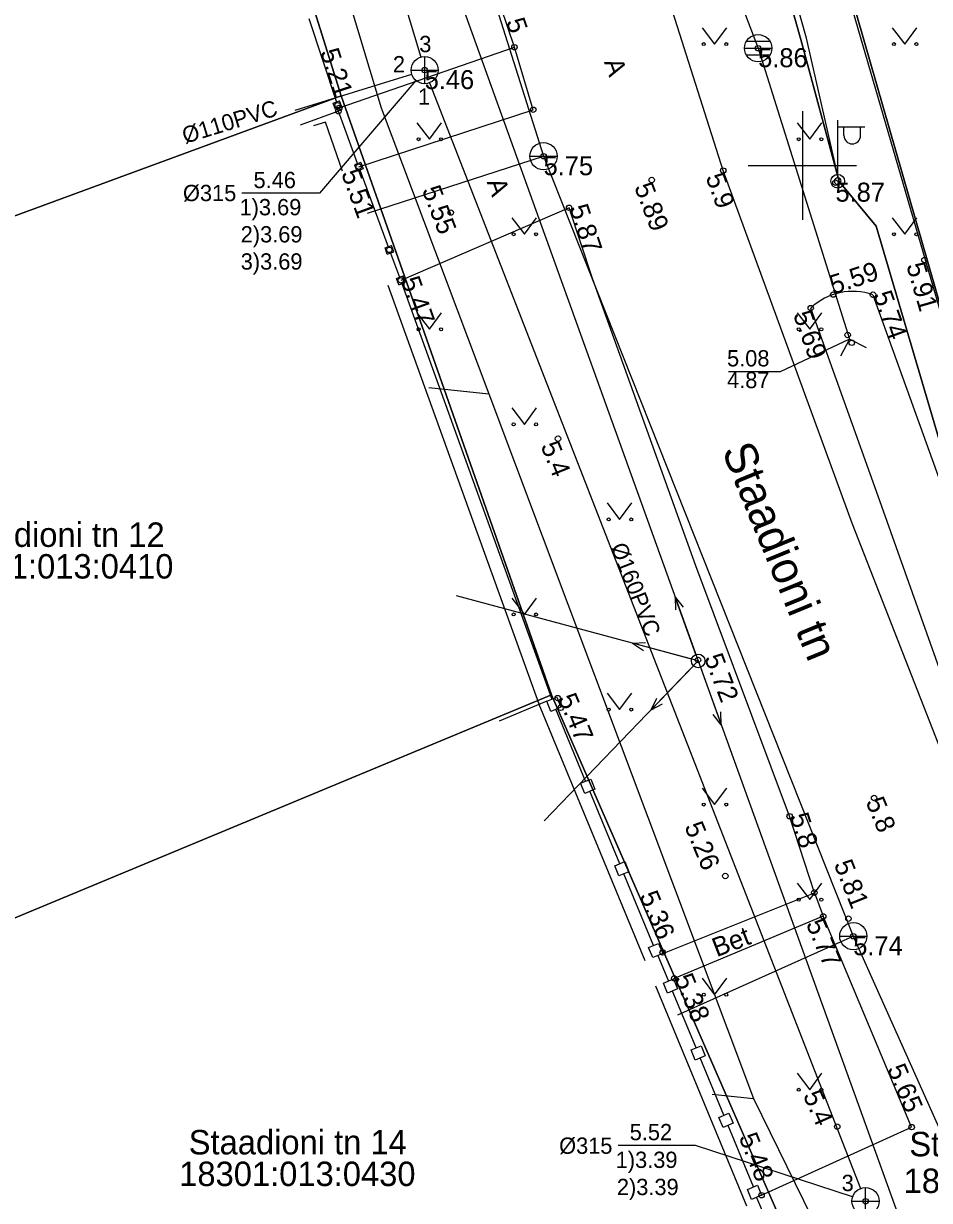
# Model space of a CAD drawing. Extents: x 473307 to 473719, y 6532843 to 6533381.
# Drawn here: x 473371.32 to 473404.68, y 6533111.89 to 6533155.23 of the extents above; entities that cross this region are included whole.
import ezdxf

# ---------------------------------------------------------------- set-up
doc = ezdxf.new("R2010")
doc.units = 0
for name, color, linetype in [('AED', 7, 'Continuous'), ('Default', 7, 'Continuous'), ('HALJASTUS', 7, 'Continuous'), ('KKAEV', 7, 'Continuous'), ('KKAEV_NR', 7, 'Continuous'), ('KORGUS', 7, 'Continuous'), ('KTRASS', 7, 'Continuous'), ('KTRASS_TEKST', 7, 'Continuous'), ('MPKAABEL', 7, 'Continuous'), ('MPOHULIIN', 7, 'Continuous'), ('PIIR', 7, 'Continuous'), ('POST', 7, 'Continuous'), ('SITRASS', 7, 'Continuous'), ('SKKAEV', 7, 'Continuous'), ('TEE', 7, 'Continuous'), ('TRUUP', 7, 'Continuous'), ('VEEKOGU', 7, 'Continuous'), ('VKAEV', 7, 'Continuous'), ('VORK', 7, 'Continuous'), ('VTRASS', 7, 'Continuous')]:
    doc.layers.add(name, color=color, linetype=linetype)

# ---------------------------------------------------------------- blocks, each defined once
blk = doc.blocks.new('KAKAEV')
at = {"layer": 'Default'}
for p, q in [((0, -1), (0, 1)), ((-1, 0), (1, 0))]:
    blk.add_line(p, q, dxfattribs=at)
blk.add_circle((0, 0), 1, dxfattribs=at)
blk = doc.blocks.new('VEKAEV')
at = {"layer": 'Default'}
blk.add_line((-1, 0), (1, 0), dxfattribs=at)
blk.add_circle((0, 0), 1, dxfattribs=at)
blk = doc.blocks.new('REKAEV')
at = {"layer": 'Default'}
for p, q in [((-1, 0), (1, 0)), ((0.86, 0.5), (-0.86, 0.5)), ((0.86, -0.5), (-0.86, -0.5))]:
    blk.add_line(p, q, dxfattribs=at)
blk.add_circle((0, 0), 1, dxfattribs=at)
blk = doc.blocks.new('PUPOST')
at = {"layer": 'Default'}
blk.add_circle((0, 0), 0.5, dxfattribs=at)
blk = doc.blocks.new('TORVAL')
at = {"layer": 'Default'}
blk.add_lwpolyline([(-1, -1), (0, 0), (-1, 1)], dxfattribs=at)
blk = doc.blocks.new('MPSUUN')
at = {"layer": 'Default'}
for p, q in [((0.5, 0), (5, 0)), ((5, 0), (4.097, -0.297)), ((5, 0), (4.098, 0.3))]:
    blk.add_line(p, q, dxfattribs=at)
blk = doc.blocks.new('VARPOS')
at = {"layer": 'Default'}
for p, q in [((-0.25, 0.25), (-0.25, -0.25)), ((-0.25, 0.25), (0.25, 0.25)), ((0.25, 0.25), (0.25, -0.25)), ((-0.25, -0.25), (0.25, -0.25))]:
    blk.add_line(p, q, dxfattribs=at)
blk = doc.blocks.new('MEPOST')
at = {"layer": 'Default'}
blk.add_circle((0, 0), 0.5, dxfattribs=at)
for start, end in [(0, 180), (180, 0)]:
    blk.add_arc((0, 0), 0.25, start, end, dxfattribs=at)
blk = doc.blocks.new('VAPOST')
at = {"layer": 'Default'}
for p, q in [((0, 0.5), (0, 4.5)), ((0, 4), (2, 4)), ((0.453, 3.358), (0.453, 4)), ((1.679, 3.358), (1.679, 4))]:
    blk.add_line(p, q, dxfattribs=at)
blk.add_arc((1.066, 3.358), 0.613, 180, 0, dxfattribs=at)
blk = doc.blocks.new('MURU')
at = {"layer": 'Default'}
for p, q in [((-0.927, 1.213), (0, 0)), ((0, 0), (0.891, 1.213))]:
    blk.add_line(p, q, dxfattribs=at)
for centre in [(-0.802, 0), (0.856, 0)]:
    blk.add_circle(centre, 0.11, dxfattribs=at)
blk = doc.blocks.new('VKORIS')
at = {"layer": 'Default'}
for p, q in [((0, 4), (0, -4)), ((-4, 0), (4, 0))]:
    blk.add_line(p, q, dxfattribs=at)

msp = doc.modelspace()

# ---------------------------------------------------------------- linework, layer by layer
at = {"layer": 'AED'}
for points in [[(473572.372, 6533059.989), (473562.796, 6533044.25), (473549.715, 6533022.819), (473547.153, 6533018.61), (473538.777, 6533017.059), (473515.614, 6533013.019), (473502.84, 6533010.765), (473486.499, 6533007.9), (473486.322, 6533008.043), (473484.734, 6533009.635), (473455.331, 6533045.745), (473429.609, 6533087.699), (473409.64, 6533128.98), (473398.626, 6533166.806)], [(473381.827, 6533155.417), (473382.842, 6533152.337)], [(473383.625, 6533150.072), (473382.92, 6533151.995), (473381.507, 6533151.48)], [(473383.711, 6533149.838), (473384.752, 6533147.009)], [(473384.836, 6533146.773), (473385.17, 6533145.886)], [(473385.258, 6533145.652), (473390.771, 6533130.345)], [(473390.956, 6533130.422), (473391.109, 6533130.052), (473390.739, 6533129.899), (473390.586, 6533130.269), (473390.956, 6533130.422)], [(473390.586, 6533130.269), (473388.837, 6533129.544)], [(473392.021, 6533127.326), (473390.924, 6533129.976)], [(473392.206, 6533127.403), (473392.359, 6533127.033), (473391.989, 6533126.88), (473391.836, 6533127.25), (473392.206, 6533127.403)], [(473393.279, 6533124.288), (473392.174, 6533126.957)], [(473393.464, 6533124.365), (473393.617, 6533123.995), (473393.247, 6533123.842), (473393.094, 6533124.212), (473393.464, 6533124.365)], [(473394.524, 6533121.28), (473393.432, 6533123.919)], [(473394.709, 6533121.356), (473394.862, 6533120.987), (473394.492, 6533120.834), (473394.339, 6533121.203), (473394.709, 6533121.356)], [(473394.677, 6533120.91), (473395.067, 6533119.97)], [(473395.251, 6533120.046), (473395.404, 6533119.677), (473395.035, 6533119.524), (473394.882, 6533119.893), (473395.251, 6533120.046)], [(473396.086, 6533117.508), (473395.22, 6533119.6)], [(473396.271, 6533117.584), (473396.424, 6533117.215), (473396.054, 6533117.062), (473395.901, 6533117.431), (473396.271, 6533117.584)], [(473397.114, 6533115.025), (473396.239, 6533117.138)], [(473397.299, 6533115.101), (473397.452, 6533114.732), (473397.082, 6533114.579), (473396.929, 6533114.948), (473397.299, 6533115.101)], [(473398.204, 6533112.393), (473397.267, 6533114.655)], [(473398.346, 6533112.452), (473398.499, 6533112.082), (473398.129, 6533111.929), (473397.976, 6533112.299), (473398.346, 6533112.452)], [(473398.314, 6533112.005), (473399.472, 6533109.256)]]:
    msp.add_lwpolyline(points, dxfattribs=at)
at = {"layer": 'HALJASTUS'}
for points in [[(473383.063, 6533149.788), (473382.439, 6533151.589), (473382.005, 6533151.459)], [(473384.732, 6533145.59), (473390.301, 6533130.176)], [(473394.215, 6533120.719), (473390.309, 6533130.154)], [(473397.957, 6533111.68), (473394.605, 6533119.779)]]:
    msp.add_lwpolyline(points, dxfattribs=at)
at = {"layer": 'KKAEV_NR'}
for points in [[(473385.769, 6533153.131), (473382.218, 6533148.986), (473379.366, 6533148.986)], [(473401.852, 6533112.018), (473396.069, 6533113.908), (473393.216, 6533113.908)]]:
    msp.add_lwpolyline(points, dxfattribs=at)
at = {"layer": 'KORGUS'}
for centre in [(473389.399, 6533154.356), (473398.373, 6533154.317), (473386.094, 6533153.511), (473382.885, 6533152.22), (473382.92, 6533151.995), (473382.951, 6533152.121), (473390.089, 6533152.052), (473390.472, 6533150.34), (473383.668, 6533149.955), (473397.087, 6533149.814), (473394.454, 6533149.465), (473401.22, 6533149.367), (473387.055, 6533148.264), (473391.414, 6533148.442), (473384.794, 6533146.891), (473404.494, 6533146.518), (473385.216, 6533145.77), (473401.136, 6533145.245), (473402.6, 6533145.241), (473400.309, 6533144.749), (473401.668, 6533143.756), (473401.82, 6533143.47), (473391.005, 6533139.94), (473396.159, 6533131.79), (473390.99, 6533130.389), (473391.1, 6533130.032), (473402.643, 6533126.708), (473399.531, 6533126.039), (473397.164, 6533123.839), (473400.443, 6533123.223), (473400.769, 6533122.355), (473401.698, 6533122.266), (473401.874, 6533121.619), (473394.857, 6533121.022), (473395.282, 6533120.07), (473401.283, 6533114.609), (473404.025, 6533114.592), (473398.499, 6533112.082), (473402.327, 6533111.863)]:
    msp.add_circle(centre, 0.1, dxfattribs=at)
at = {"layer": 'KTRASS'}
for p, q in [((473372.772, 6533198.006), (473385.95, 6533153.99)), ((473386.275, 6533153.045), (473402.145, 6533112.329))]:
    msp.add_line(p, q, dxfattribs=at)
msp.add_lwpolyline([(473381.32, 6533152.04), (473385.616, 6533153.364)], dxfattribs=at)
at = {"layer": 'MPKAABEL'}
for points in [[(473390.606, 6533185.72), (473391.18, 6533184.279), (473395.886, 6533169.008), (473399.947, 6533154.634), (473401.357, 6533149.404)], [(473481.096, 6533010.082), (473475.299, 6533017.476), (473469.705, 6533025.438), (473464.809, 6533033.306), (473458.878, 6533040.236), (473452.764, 6533048.342), (473452.582, 6533049.145), (473450.829, 6533050.743), (473441.685, 6533065.704), (473432.314, 6533080.211), (473428.426, 6533086.609), (473420.464, 6533103.751), (473416.16, 6533112.695), (473415.168, 6533114.011), (473413.395, 6533118.629), (473406.551, 6533134.777), (473402.712, 6533147.764), (473401.357, 6533149.404), (473399.947, 6533154.634), (473395.886, 6533169.008), (473391.18, 6533184.279)], [(473401.357, 6533149.404), (473400.149, 6533154.69), (473396.087, 6533169.067)], [(473401.357, 6533149.404), (473402.712, 6533147.764), (473406.551, 6533134.777), (473413.395, 6533118.629), (473415.168, 6533114.011)]]:
    msp.add_lwpolyline(points, dxfattribs=at)
at = {"layer": 'MPOHULIIN'}
for points in [[(473423.194, 6533272.897), (473391.791, 6533270.484), (473361.09, 6533267.919), (473364.229, 6533220.925), (473380.477, 6533175.317), (473396.165, 6533131.758), (473413.567, 6533083.532), (473430.968, 6533052.6), (473459.84, 6533016.944), (473493.252, 6532975.715), (473524.159, 6532957.128), (473561.498, 6532934.712), (473599.705, 6532914.54), (473648.184, 6532910.183)], [(473396.165, 6533131.758), (473387.27, 6533134.154)], [(473396.165, 6533131.758), (473390.494, 6533125.864)]]:
    msp.add_lwpolyline(points, dxfattribs=at)
at = {"layer": 'PIIR'}
for points in [[(473383.26, 6533220.83), (473372.23, 6533259.41), (473496.37, 6533266.79), (473499.84, 6533206.38), (473559.2, 6533209.37), (473561.43, 6533165.2), (473601.75, 6533167.04), (473607.56, 6533132.38), (473611.09, 6533109.85), (473618.6, 6533063.82), (473572.63, 6533056.43), (473548.5, 6533028.91), (473478.82, 6533017), (473455.33, 6533045.76), (473432.18, 6533083.36), (473429.59, 6533087.74), (473409.64, 6533129), (473385.1, 6533214.25), (473398.68, 6533216.8), (473398.11, 6533224.3)], [(473354.12, 6533141.93), (473346.69, 6533165.4), (473376.06, 6533174.78), (473383.02, 6533152.56)], [(473354.12, 6533141.93), (473383.02, 6533152.56), (473390.77, 6533130.51), (473362.64, 6533118.82)], [(473362.64, 6533118.82), (473390.77, 6533130.51), (473400.27, 6533108.71), (473372.12, 6533096.13)]]:
    msp.add_lwpolyline(points, close=True, dxfattribs=at)
for points in [[(473385.1, 6533214.25), (473409.64, 6533129), (473429.59, 6533087.74), (473432.18, 6533083.36), (473455.33, 6533045.76), (473478.82, 6533017)], [(473492.55, 6532977.62), (473473.12, 6532997.79), (473458.1, 6533015.44), (473444.45, 6533033.74), (473430.52, 6533052.35), (473416.35, 6533075.22), (473412.06, 6533083.41), (473400.27, 6533108.71), (473390.77, 6533130.51), (473383.02, 6533152.56), (473376.06, 6533174.78), (473369.76, 6533197.52)]]:
    msp.add_lwpolyline(points, dxfattribs=at)
at = {"layer": 'SITRASS'}
for p, q in [((473386.25, 6533141.82), (473388.46, 6533141.59)), ((473396.68, 6533115.81), (473398.2, 6533115.64))]:
    msp.add_line(p, q, dxfattribs=at)
msp.add_lwpolyline([(473373.611, 6533188.362), (473382.33, 6533159.31), (473384.49, 6533152.12), (473388.46, 6533141.59), (473398.2, 6533115.64), (473410.45, 6533090.654)], dxfattribs=at)
at = {"layer": 'TEE'}
for points in [[(473486.74, 6533007.668), (473486.486, 6533007.568), (473485.836, 6533006.833), (473483.72, 6533004.961), (473480.798, 6533008.092), (473475.573, 6533014.142), (473470.165, 6533020.489), (473464.659, 6533026.983), (473458.607, 6533034.554), (473452.151, 6533042.899), (473444.547, 6533053.352), (473438.634, 6533062.682), (473435.33, 6533068.051), (473426.278, 6533084.212), (473422.195, 6533091.615), (473414.542, 6533107.225), (473409.577, 6533117.788), (473405.358, 6533127.822), (473401.846, 6533136.79), (473397.087, 6533149.814), (473394.968, 6533156.469), (473393.12, 6533161.978)], [(473382.951, 6533152.121), (473389.399, 6533154.356), (473387.158, 6533160.995), (473380.735, 6533158.86)], [(473383.668, 6533149.955), (473390.089, 6533152.052), (473389.399, 6533154.356)], [(473400.443, 6533123.223), (473399.531, 6533126.039), (473396.08, 6533135.257), (473392.277, 6533145.838), (473391.414, 6533148.442), (473385.216, 6533145.77)], [(473394.862, 6533120.987), (473400.443, 6533123.223), (473400.769, 6533122.355), (473395.251, 6533120.046)], [(473398.499, 6533112.082), (473404.025, 6533114.592), (473400.769, 6533122.355)]]:
    msp.add_lwpolyline(points, dxfattribs=at)
at = {"layer": 'TRUUP'}
for points in [[(473396.825, 6533158.357), (473398.373, 6533154.317), (473401.733, 6533143.604)], [(473401.733, 6533143.604), (473399.18, 6533142.4), (473397.277, 6533142.4)]]:
    msp.add_lwpolyline(points, dxfattribs=at)
at = {"layer": 'VEEKOGU'}
for points in [[(473402.6, 6533145.241), (473405.051, 6533138.423), (473408.63, 6533128.571), (473412.37, 6533119.672), (473415.881, 6533111.58), (473424.05, 6533094.363), (473432.068, 6533080.056), (473438.112, 6533070.078), (473441.876, 6533064.003), (473447.577, 6533055.58), (473453.746, 6533046.091)], [(473452.326, 6533045.335), (473445.343, 6533054.161), (473439.616, 6533062.658), (473436.096, 6533068.575), (473429.941, 6533078.645), (473422.233, 6533093.292), (473413.911, 6533110.283), (473410.493, 6533118.237), (473406.183, 6533128.288), (473402.792, 6533137.828), (473400.309, 6533144.749)]]:
    msp.add_lwpolyline(points, dxfattribs=at)
msp.add_arc((473401.862, 6533143.097), 2.268, 71.0103, 133.2305, dxfattribs=at)
at = {"layer": 'VTRASS'}
for p, q in [((473383.985, 6533148.248), (473390.472, 6533150.34)), ((473395.412, 6533118.731), (473401.875, 6533121.622))]:
    msp.add_line(p, q, dxfattribs=at)
msp.add_lwpolyline([(473365.999, 6533272.186), (473364.518, 6533257.871), (473366.737, 6533240.392), (473372.861, 6533211.206), (473381.92, 6533180.915), (473385.845, 6533164.961), (473390.472, 6533150.34), (473401.875, 6533121.622), (473409.867, 6533103.775), (473420.281, 6533084.249), (473435.442, 6533057.262), (473447.562, 6533040.443), (473454.221, 6533030.196), (473471.046, 6533010.477), (473501.071, 6532979.442)], dxfattribs=at)

# ---------------------------------------------------------------- block references
at = {"layer": 'AED'}
for p, xscale, yscale, rotation in [((473382.885, 6533152.22), 0.5000000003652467, 0.5, 110.13020509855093), ((473383.668, 6533149.955), 0.4999999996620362, 0.49999999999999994, -69.87612331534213), ((473384.794, 6533146.891), 0.49999999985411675, 0.5000000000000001, 109.58368598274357), ((473385.216, 6533145.77), 0.500000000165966, 0.5000000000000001, 111.43694527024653)]:
    msp.add_blockref('VARPOS', p, dxfattribs=dict(at, xscale=xscale, yscale=yscale, rotation=rotation))
at = {"layer": 'HALJASTUS', "xscale": 0.5, "yscale": 0.5}
for p in [(473396.771, 6533154.467), (473403.771, 6533154.467), (473386.271, 6533150.967), (473400.271, 6533150.967), (473389.771, 6533147.467), (473403.771, 6533147.467), (473386.271, 6533143.967), (473400.271, 6533143.967), (473389.771, 6533140.467), (473393.271, 6533136.967), (473389.771, 6533133.467), (473393.271, 6533129.967), (473396.771, 6533126.467), (473400.271, 6533122.967), (473396.771, 6533119.467), (473400.271, 6533115.967)]:
    msp.add_blockref('MURU', p, dxfattribs=at)
at = {"layer": 'KKAEV', "xscale": 0.5, "yscale": 0.5}
for p in [(473386.094, 6533153.511), (473402.327, 6533111.863)]:
    msp.add_blockref('KAKAEV', p, dxfattribs=at)
at = {"layer": 'MPOHULIIN'}
for xscale, yscale, rotation in [(0.5000000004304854, 0.5, 109.79596465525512), (0.5000000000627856, 0.5, 164.92530492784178), (0.5000000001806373, 0.5000000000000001, -133.89270364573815), (0.500000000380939, 0.5, -70.15805567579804)]:
    msp.add_blockref('MPSUUN', (473396.165, 6533131.758), dxfattribs=dict(at, xscale=xscale, yscale=yscale, rotation=rotation))
at = {"layer": 'POST', "xscale": 0.5, "yscale": 0.5}
for name, p in [('VAPOST', (473401.305, 6533149.42)), ('MEPOST', (473401.305, 6533149.42)), ('PUPOST', (473396.165, 6533131.758))]:
    msp.add_blockref(name, p, dxfattribs=at)
at = {"layer": 'SKKAEV', "xscale": 0.5, "yscale": 0.5}
msp.add_blockref('REKAEV', (473398.373, 6533154.317), dxfattribs=at)
at = {"layer": 'TRUUP', "xscale": 0.5000000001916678, "yscale": 0.5, "rotation": 107.6944324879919}
msp.add_blockref('TORVAL', (473401.733, 6533143.604), dxfattribs=at)
at = {"layer": 'VKAEV', "xscale": 0.5, "yscale": 0.5}
for p in [(473390.472, 6533150.34), (473401.875, 6533121.622)]:
    msp.add_blockref('VEKAEV', p, dxfattribs=at)
at = {"layer": 'VORK', "xscale": 0.5, "yscale": 0.5}
msp.add_blockref('VKORIS', (473400, 6533150), dxfattribs=at)

# ---------------------------------------------------------------- texts
at = {"layer": 'KKAEV_NR'}
for s, p in [('3', (473385.895, 6533154.172)), ('2', (473384.924, 6533153.429)), ('1', (473385.85, 6533152.239)), ('5.46', (473379.792, 6533149.165)), ('%%c315', (473377.195, 6533148.686)), ('1)3.69', (473379.278, 6533148.165)), ('2)3.69', (473379.321, 6533147.165)), ('3)3.69', (473379.321, 6533146.165)), ('5.52', (473393.643, 6533114.108)), ('%%c315', (473391.045, 6533113.608)), ('1)3.39', (473393.128, 6533113.087)), ('2)3.39', (473393.171, 6533112.087)), ('3', (473401.447, 6533112.235))]:
    msp.add_text(s, height=0.6, dxfattribs=at).set_placement(p)
at = {"layer": 'KORGUS'}
for s, rotation, p in [('5.75', 288.6522, (473388.663, 6533156.535)), ('5.21', 288.243, (473382.238, 6533154.183)), ('5.51', 290.1781, (473383.011, 6533149.714)), ('5.9', 290.0724, (473396.43, 6533149.574)), ('5.55', 291.0052, (473385.983, 6533149.102)), ('5.89', 291.0673, (473393.801, 6533149.213)), ('5.87', 288.3359, (473391.414, 6533148.442)), ('5.59', 18.2114, (473401.136, 6533145.245)), ('5.91', 286.2329, (473403.822, 6533146.322)), ('5.47', 289.8067, (473385.216, 6533145.77)), ('5.74', 289.773, (473402.6, 6533145.241)), ('5.69', 289.7325, (473399.65, 6533144.513)), ('5.4', 291.8564, (473390.355, 6533139.679)), ('5.72', 290.8052, (473396.377, 6533131.873)), ('5.47', 292.4891, (473390.99, 6533130.389)), ('5.8', 292.6568, (473402.32, 6533126.573)), ('5.8', 287.9453, (473399.531, 6533126.039)), ('5.26', 292.5438, (473395.648, 6533125.664)), ('5.81', 291.6564, (473401.152, 6533124.273)), ('5.36', 292.4891, (473393.99, 6533123.116)), ('5.77', 292.7544, (473400.123, 6533122.084)), ('5.38', 292.4891, (473395.282, 6533120.07)), ('5.65', 293.0809, (473403.11, 6533116.739)), ('5.4', 293.6664, (473400.013, 6533115.763)), ('5.48', 291.6814, (473397.649, 6533114.219))]:
    msp.add_text(s, height=0.7, rotation=rotation, dxfattribs=at).set_placement(p)
for s, p in [('5.86', (473398.373, 6533153.617)), ('5.46', (473386.094, 6533152.811)), ('5.75', (473390.472, 6533149.64)), ('5.87', (473401.22, 6533148.667)), ('5.74', (473401.874, 6533120.919))]:
    msp.add_text(s, height=0.7, dxfattribs=at).set_placement(p)
at = {"layer": 'KTRASS_TEKST'}
for s, rotation, p in [('%%c110PVC', 17.0482, (473377.273, 6533150.795)), ('%%c160PVC', 291.2565, (473392.933, 6533135.967))]:
    msp.add_text(s, height=0.6, rotation=rotation, dxfattribs=at).set_placement(p)
at = {"layer": 'PIIR'}
for s, p in [('Staadioni tn 12', (473368.492, 6533135.955)), ('18301:013:0410', (473368.142, 6533134.79)), ('Staadioni tn 14', (473377.406, 6533113.585)), ('Staadioni tänav', (473403.939, 6533113.516)), ('18301:013:0430', (473377.056, 6533112.42)), ('18301:013:0044', (473403.729, 6533112.166))]:
    msp.add_text(s, height=0.9, dxfattribs=at).set_placement(p)
at = {"layer": 'TEE'}
for s, height, rotation, p in [('A', 0.7, 289.0148, (473392.693, 6533153.813)), ('A', 0.7, 289.6963, (473388.372, 6533149.395)), ('Staadioni tn', 1.2, 292.3334, (473397.022, 6533139.505)), ('Bet', 0.7, 21.1764, (473396.846, 6533120.844))]:
    msp.add_text(s, height=height, rotation=rotation, dxfattribs=at).set_placement(p)
at = {"layer": 'TRUUP'}
for s, p in [('5.08', (473397.228, 6533142.6)), ('4.87', (473397.228, 6533141.8))]:
    msp.add_text(s, height=0.6, dxfattribs=at).set_placement(p)

doc.saveas('drawing.dxf')
